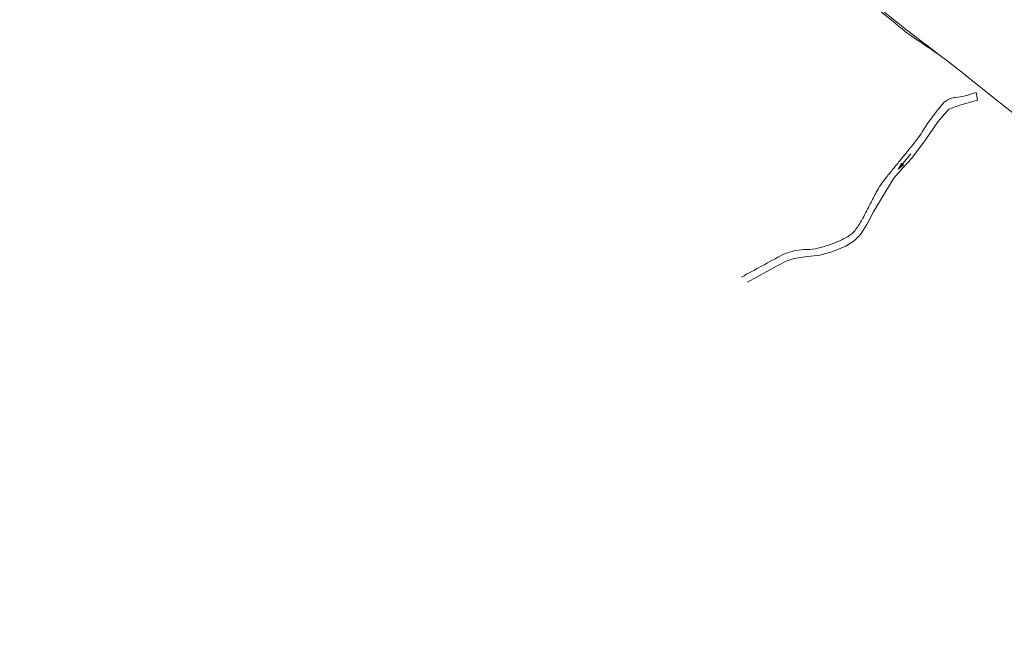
# Model space of a CAD drawing. Header units: metres. Extents: x 3425540 to 3446143, y 5432760 to 5444637.
# Tile 576 of 656: x 3442440 to 3442637, y 5437632 to 5437755. Entities that reach past the tile are written whole.
import ezdxf

# ---------------------------------------------------------------- set-up
doc = ezdxf.new("R2010")
doc.units = ezdxf.units.M
doc.layers.add('B_Bestand', color=9, linetype='Continuous', lineweight=18)
doc.layers.add('B_Böschung', color=9, linetype='Continuous', lineweight=18)

msp = doc.modelspace()

# ---------------------------------------------------------------- linework, layer by layer
at = {"layer": 'B_Bestand'}
msp.add_line((3442632.04, 5437739.18), (3442631.77, 5437740.73), dxfattribs=at)
for points in [[(3442632.04, 5437739.18), (3442628.5, 5437738.18), (3442626.34, 5437737.35), (3442624.13, 5437734.8), (3442621.53, 5437731.04), (3442618.87, 5437727.49), (3442617.1, 5437725.61), (3442615.33, 5437723.56), (3442613.61, 5437720.79), (3442611.23, 5437716.81), (3442609.9, 5437714.26), (3442608.63, 5437712.21), (3442607.36, 5437710.99), (3442605.7, 5437709.89), (3442602.87, 5437708.78), (3442600.44, 5437708.06), (3442597.45, 5437707.73), (3442595.35, 5437707.45), (3442593.74, 5437706.9), (3442591.8, 5437705.9), (3442585.99, 5437702.69)], [(3442618.7, 5437728.43), (3442616.18, 5437725.33), (3442616.81, 5437726.54), (3442617.23, 5437726.2), (3442616.18, 5437725.33)], [(3442616.83, 5437726.46), (3442616.33, 5437725.52), (3442617.15, 5437726.21), (3442616.83, 5437726.46)], [(3442616.84, 5437726.4), (3442616.44, 5437725.66), (3442617.08, 5437726.2), (3442616.84, 5437726.4)], [(3442616.85, 5437726.33), (3442616.57, 5437725.82), (3442617.02, 5437726.19), (3442616.85, 5437726.33)], [(3442616.85, 5437726.26), (3442616.69, 5437725.97), (3442616.95, 5437726.19), (3442616.85, 5437726.26)]]:
    msp.add_lwpolyline(points, dxfattribs=at)
msp.add_open_spline([(3442631.77, 5437740.73), (3442631.05, 5437740.49), (3442630.33, 5437740.25), (3442629.61, 5437740.01), (3442628.97, 5437739.8), (3442628.28, 5437739.84), (3442627.61, 5437739.73), (3442627.28, 5437739.68), (3442626.95, 5437739.62), (3442626.62, 5437739.51), (3442626.01, 5437739.3), (3442625.49, 5437738.89), (3442625.07, 5437738.4), (3442624.72, 5437738), (3442624.39, 5437737.6), (3442624.07, 5437737.18), (3442623.44, 5437736.36), (3442622.8, 5437735.54), (3442622.19, 5437734.69), (3442621.5, 5437733.73), (3442620.97, 5437732.65), (3442620.25, 5437731.7), (3442619.66, 5437730.91), (3442619.05, 5437730.14), (3442618.43, 5437729.38), (3442617.76, 5437728.56), (3442617.1, 5437727.75), (3442616.43, 5437726.94), (3442615.95, 5437726.35), (3442615.47, 5437725.76), (3442614.99, 5437725.17), (3442614.53, 5437724.6), (3442614.07, 5437724.03), (3442613.61, 5437723.45), (3442612.95, 5437722.62), (3442612.34, 5437721.74), (3442611.84, 5437720.79), (3442611.41, 5437719.98), (3442610.99, 5437719.17), (3442610.57, 5437718.36), (3442610.07, 5437717.4), (3442609.57, 5437716.44), (3442609.07, 5437715.48), (3442608.71, 5437714.79), (3442608.3, 5437714.14), (3442607.85, 5437713.49), (3442607.46, 5437712.9), (3442606.96, 5437712.4), (3442606.36, 5437711.99), (3442605.38, 5437711.33), (3442604.35, 5437710.89), (3442603.26, 5437710.5), (3442601.85, 5437709.98), (3442600.46, 5437709.5), (3442599, 5437709.28), (3442598.25, 5437709.16), (3442597.48, 5437709.26), (3442596.73, 5437709.17), (3442596.12, 5437709.09), (3442595.51, 5437708.98), (3442594.9, 5437708.83), (3442594.28, 5437708.68), (3442593.64, 5437708.53), (3442593.08, 5437708.22), (3442590.31, 5437706.71), (3442587.54, 5437705.2), (3442584.77, 5437703.68)], degree=3, knots=[0, 0, 0, 0, 0.036059, 0.036059, 0.036059, 0.067952, 0.067952, 0.067952, 0.084126, 0.084126, 0.084126, 0.114317, 0.114317, 0.114317, 0.139256, 0.139256, 0.139256, 0.188753, 0.188753, 0.188753, 0.245222, 0.245222, 0.245222, 0.292103, 0.292103, 0.292103, 0.342002, 0.342002, 0.342002, 0.378172, 0.378172, 0.378172, 0.413117, 0.413117, 0.413117, 0.463751, 0.463751, 0.463751, 0.507317, 0.507317, 0.507317, 0.558729, 0.558729, 0.558729, 0.595751, 0.595751, 0.595751, 0.629251, 0.629251, 0.629251, 0.683803, 0.683803, 0.683803, 0.754066, 0.754066, 0.754066, 0.790072, 0.790072, 0.790072, 0.819489, 0.819489, 0.819489, 0.85002, 0.85002, 0.85002, 1, 1, 1, 1], dxfattribs=at)
at = {"layer": 'B_Böschung'}
msp.add_open_spline([(3442766.67, 5437631.65), (3442764.17, 5437633.95), (3442761.67, 5437636.25), (3442759.18, 5437638.56), (3442751.47, 5437645.67), (3442742.95, 5437651.84), (3442734.86, 5437658.51), (3442728.69, 5437663.59), (3442722.52, 5437668.69), (3442716.35, 5437673.77), (3442706.99, 5437681.47), (3442697.61, 5437689.14), (3442688.24, 5437696.82), (3442668.68, 5437712.83), (3442649.05, 5437728.75), (3442629.27, 5437744.49), (3442626.06, 5437747.04), (3442622.74, 5437749.46), (3442619.51, 5437751.99), (3442610.66, 5437758.95), (3442601.87, 5437766), (3442593.02, 5437772.98), (3442585.1, 5437779.22), (3442577.03, 5437785.3), (3442569.12, 5437791.57), (3442564.03, 5437795.61), (3442559.21, 5437799.98), (3442554.18, 5437804.08), (3442551.84, 5437805.98), (3442549.49, 5437807.87), (3442547.11, 5437809.71), (3442543.73, 5437812.33), (3442540.3, 5437814.87), (3442536.85, 5437817.4), (3442534.8, 5437818.92), (3442532.67, 5437820.31), (3442530.62, 5437821.83), (3442529.03, 5437823), (3442527.47, 5437824.22), (3442525.99, 5437825.52), (3442524.02, 5437827.26), (3442522.05, 5437829), (3442520.07, 5437830.75), (3442518.82, 5437831.85), (3442517.57, 5437832.96), (3442516.32, 5437834.06), (3442514.28, 5437835.86), (3442512.12, 5437837.52), (3442510.13, 5437839.38), (3442508.5, 5437840.9), (3442507.02, 5437842.56), (3442505.44, 5437844.13), (3442504.05, 5437845.52), (3442502.66, 5437846.89), (3442501.25, 5437848.26), (3442499.81, 5437849.66), (3442498.25, 5437850.92), (3442496.69, 5437852.2), (3442495.45, 5437853.21), (3442494.15, 5437854.1), (3442492.75, 5437854.89), (3442491, 5437855.87), (3442489.16, 5437856.57), (3442487.25, 5437857.14), (3442485.7, 5437857.6), (3442484.15, 5437858.06), (3442482.56, 5437858.2), (3442480, 5437858.43), (3442477.45, 5437858.61), (3442474.89, 5437858.82), (3442473.27, 5437858.96), (3442471.64, 5437859.13), (3442470.01, 5437859.26), (3442467.36, 5437859.48), (3442464.67, 5437859.32), (3442462.01, 5437859.07), (3442460.69, 5437858.95), (3442459.38, 5437858.75), (3442458.07, 5437858.51), (3442456.58, 5437858.24), (3442455.14, 5437857.72), (3442453.63, 5437857.51), (3442451.93, 5437857.28), (3442450.21, 5437857.16), (3442448.51, 5437856.95), (3442447.11, 5437856.78), (3442445.72, 5437856.53), (3442444.32, 5437856.38), (3442443.47, 5437856.29), (3442442.61, 5437856.35), (3442441.75, 5437856.32), (3442441.31, 5437856.31), (3442440.88, 5437856.35), (3442440.44, 5437856.2), (3442440.29, 5437856.15), (3442440.23, 5437855.96), (3442440.19, 5437855.82), (3442440.14, 5437855.65), (3442440.15, 5437855.41), (3442440.31, 5437855.26), (3442440.51, 5437855.08), (3442440.72, 5437855.03), (3442440.94, 5437855.01), (3442441.56, 5437854.95), (3442442.19, 5437854.89), (3442442.82, 5437854.95), (3442443.65, 5437855.02), (3442444.48, 5437855.12), (3442445.32, 5437855.2), (3442446.67, 5437855.31), (3442448.04, 5437855.3), (3442449.38, 5437855.51), (3442450.34, 5437855.66), (3442451.3, 5437855.84), (3442452.26, 5437856.01), (3442453.3, 5437856.2), (3442454.34, 5437856.38), (3442455.38, 5437856.57), (3442456.83, 5437856.83), (3442458.25, 5437857.18), (3442459.7, 5437857.45), (3442461.37, 5437857.76), (3442463.06, 5437857.96), (3442464.76, 5437858.07), (3442465.76, 5437858.14), (3442466.76, 5437858.15), (3442467.76, 5437858.14), (3442469.91, 5437858.1), (3442472.06, 5437858.04), (3442474.2, 5437857.89), (3442476.19, 5437857.74), (3442478.17, 5437857.52), (3442480.14, 5437857.26), (3442481.51, 5437857.08), (3442482.86, 5437856.84), (3442484.21, 5437856.57), (3442485.74, 5437856.26), (3442487.23, 5437855.83), (3442488.71, 5437855.32), (3442490.28, 5437854.79), (3442491.76, 5437854.12), (3442493.21, 5437853.32), (3442494.05, 5437852.86), (3442494.85, 5437852.35), (3442495.59, 5437851.76), (3442496.84, 5437850.75), (3442498.05, 5437849.73), (3442499.21, 5437848.63), (3442500.46, 5437847.45), (3442501.69, 5437846.27), (3442502.9, 5437845.06), (3442504.57, 5437843.4), (3442506.16, 5437841.65), (3442507.84, 5437840), (3442509.37, 5437838.49), (3442510.92, 5437837.02), (3442512.53, 5437835.62), (3442515.53, 5437833.02), (3442518.55, 5437830.46), (3442521.58, 5437827.89), (3442523.82, 5437825.98), (3442526.03, 5437824.03), (3442528.33, 5437822.19), (3442531.79, 5437819.42), (3442535.52, 5437817.01), (3442539.08, 5437814.37), (3442542.04, 5437812.19), (3442545.03, 5437810.03), (3442547.93, 5437807.77), (3442551.39, 5437805.07), (3442554.74, 5437802.24), (3442558.12, 5437799.45), (3442563.13, 5437795.31), (3442568.03, 5437791.04), (3442573.07, 5437786.94), (3442576.21, 5437784.38), (3442579.6, 5437782.14), (3442582.79, 5437779.65), (3442586.45, 5437776.8), (3442589.91, 5437773.69), (3442593.61, 5437770.9), (3442597.46, 5437767.99), (3442601.51, 5437765.35), (3442605.36, 5437762.45), (3442608.08, 5437760.41), (3442610.78, 5437758.35), (3442613.47, 5437756.28), (3442615.37, 5437754.82), (3442617.12, 5437753.18), (3442619.1, 5437751.84), (3442620.77, 5437750.71), (3442622.44, 5437749.59), (3442624.1, 5437748.46)], degree=3, knots=[0, 0, 0, 0, 0.016185, 0.016185, 0.016185, 0.066162, 0.066162, 0.066162, 0.10427, 0.10427, 0.10427, 0.162018, 0.162018, 0.162018, 0.282471, 0.282471, 0.282471, 0.302023, 0.302023, 0.302023, 0.355708, 0.355708, 0.355708, 0.403818, 0.403818, 0.403818, 0.434778, 0.434778, 0.434778, 0.449128, 0.449128, 0.449128, 0.469496, 0.469496, 0.469496, 0.481642, 0.481642, 0.481642, 0.491045, 0.491045, 0.491045, 0.503587, 0.503587, 0.503587, 0.51154, 0.51154, 0.51154, 0.524502, 0.524502, 0.524502, 0.53511, 0.53511, 0.53511, 0.544454, 0.544454, 0.544454, 0.554033, 0.554033, 0.554033, 0.56161, 0.56161, 0.56161, 0.571056, 0.571056, 0.571056, 0.578694, 0.578694, 0.578694, 0.59091, 0.59091, 0.59091, 0.598688, 0.598688, 0.598688, 0.611405, 0.611405, 0.611405, 0.617726, 0.617726, 0.617726, 0.624956, 0.624956, 0.624956, 0.63315, 0.63315, 0.63315, 0.639864, 0.639864, 0.639864, 0.643939, 0.643939, 0.643939, 0.646034, 0.646034, 0.646034, 0.646751, 0.646751, 0.646751, 0.647667, 0.647667, 0.647667, 0.648737, 0.648737, 0.648737, 0.651719, 0.651719, 0.651719, 0.655711, 0.655711, 0.655711, 0.662186, 0.662186, 0.662186, 0.666825, 0.666825, 0.666825, 0.671871, 0.671871, 0.671871, 0.678864, 0.678864, 0.678864, 0.686971, 0.686971, 0.686971, 0.691739, 0.691739, 0.691739, 0.701979, 0.701979, 0.701979, 0.711468, 0.711468, 0.711468, 0.718015, 0.718015, 0.718015, 0.725438, 0.725438, 0.725438, 0.733265, 0.733265, 0.733265, 0.737783, 0.737783, 0.737783, 0.74539, 0.74539, 0.74539, 0.75354, 0.75354, 0.75354, 0.764782, 0.764782, 0.764782, 0.774972, 0.774972, 0.774972, 0.793874, 0.793874, 0.793874, 0.807904, 0.807904, 0.807904, 0.829029, 0.829029, 0.829029, 0.846571, 0.846571, 0.846571, 0.86747, 0.86747, 0.86747, 0.89843, 0.89843, 0.89843, 0.917731, 0.917731, 0.917731, 0.93984, 0.93984, 0.93984, 0.962832, 0.962832, 0.962832, 0.979023, 0.979023, 0.979023, 0.990412, 0.990412, 0.990412, 1, 1, 1, 1], dxfattribs=at)

doc.saveas('drawing.dxf')
